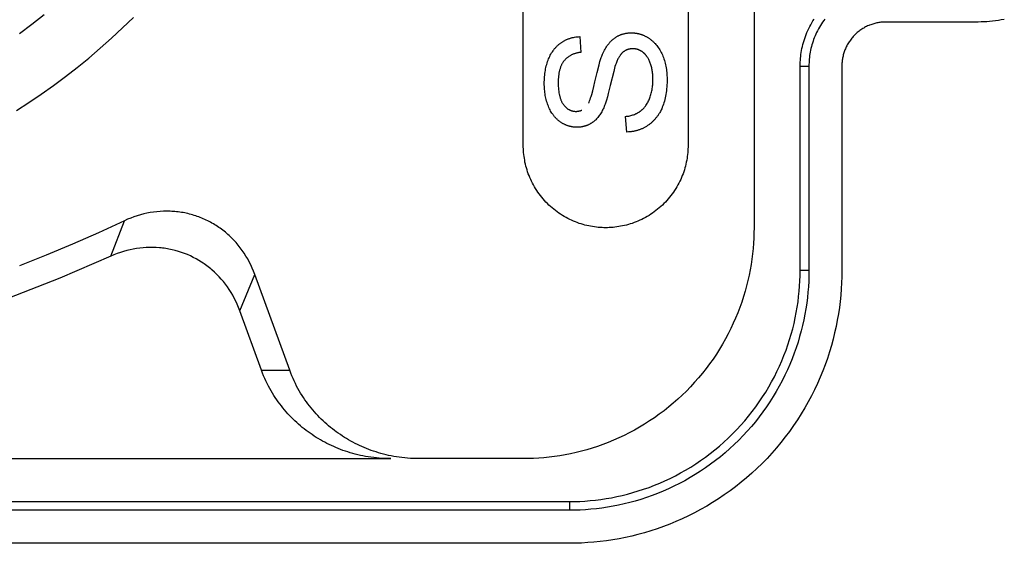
# Model space of a CAD drawing. Header units: millimetres. Extents: x -2637 to -1637, y 678 to 1678.
# Tile 284 of 348: x -2068 to -2053, y 1413 to 1421. Entities that reach past the tile are written whole.
import ezdxf

# ---------------------------------------------------------------- set-up
doc = ezdxf.new("R2010")
doc.units = ezdxf.units.MM
doc.layers.add('Make2D$B.SHOW mini', color=7, linetype='Continuous', true_color=0x000000)

msp = doc.modelspace()

# ---------------------------------------------------------------- linework, layer by layer
at = {"layer": 'Make2D$B.SHOW mini', "color": 18, "lineweight": -3, "true_color": 0x000000}
for points in [[(-2056.917, 1438.506), (-2056.917, 1417.806)], [(-2060.417, 1419.056), (-2060.417, 1430.356)], [(-2057.917, 1430.356), (-2057.917, 1419.056)], [(-2068.104, 1419.584), (-2067.915, 1419.705), (-2067.728, 1419.831), (-2067.544, 1419.961), (-2067.362, 1420.096), (-2067.183, 1420.235), (-2067.006, 1420.378), (-2066.833, 1420.525), (-2066.662, 1420.677), (-2066.495, 1420.833), (-2066.331, 1420.992)], [(-2067.685, 1421.034), (-2067.871, 1420.887), (-2068.06, 1420.745)], [(-2056.217, 1420.256), (-2056.217, 1420.285), (-2056.216, 1420.314), (-2056.214, 1420.343), (-2056.212, 1420.373), (-2056.209, 1420.403), (-2056.205, 1420.432), (-2056.201, 1420.462), (-2056.196, 1420.493), (-2056.19, 1420.523), (-2056.183, 1420.553), (-2056.175, 1420.583), (-2056.167, 1420.614), (-2056.158, 1420.644), (-2056.148, 1420.674), (-2056.137, 1420.704), (-2056.126, 1420.735), (-2056.114, 1420.764), (-2056.101, 1420.794), (-2056.087, 1420.824), (-2056.072, 1420.853), (-2056.057, 1420.882), (-2056.04, 1420.911), (-2056.023, 1420.939), (-2056.005, 1420.967)], [(-2055.842, 1420.968), (-2055.86, 1420.944), (-2055.877, 1420.92), (-2055.894, 1420.895), (-2055.91, 1420.87), (-2055.926, 1420.844), (-2055.94, 1420.818), (-2055.954, 1420.792), (-2055.967, 1420.766), (-2055.98, 1420.739), (-2055.991, 1420.713), (-2056.003, 1420.686), (-2056.013, 1420.659), (-2056.022, 1420.632), (-2056.031, 1420.604), (-2056.039, 1420.577), (-2056.047, 1420.55), (-2056.054, 1420.523), (-2056.06, 1420.496), (-2056.065, 1420.468), (-2056.07, 1420.441), (-2056.074, 1420.414), (-2056.077, 1420.388), (-2056.08, 1420.361), (-2056.082, 1420.334), (-2056.083, 1420.308), (-2056.084, 1420.282), (-2056.084, 1420.256)], [(-2054.917, 1420.923), (-2054.932, 1420.923), (-2054.947, 1420.923), (-2054.962, 1420.922), (-2054.977, 1420.921), (-2054.992, 1420.919), (-2055.008, 1420.917), (-2055.023, 1420.915), (-2055.039, 1420.912), (-2055.054, 1420.909), (-2055.07, 1420.906), (-2055.085, 1420.902), (-2055.101, 1420.898), (-2055.116, 1420.893), (-2055.132, 1420.888), (-2055.147, 1420.882), (-2055.163, 1420.876), (-2055.178, 1420.87), (-2055.194, 1420.863), (-2055.209, 1420.856), (-2055.224, 1420.849), (-2055.239, 1420.841), (-2055.253, 1420.832), (-2055.268, 1420.824), (-2055.282, 1420.815), (-2055.297, 1420.805), (-2055.311, 1420.795), (-2055.324, 1420.785), (-2055.338, 1420.774), (-2055.351, 1420.763), (-2055.364, 1420.752), (-2055.377, 1420.74), (-2055.389, 1420.728), (-2055.401, 1420.715), (-2055.413, 1420.703), (-2055.424, 1420.69), (-2055.435, 1420.677), (-2055.446, 1420.663), (-2055.456, 1420.649), (-2055.466, 1420.635), (-2055.476, 1420.621), (-2055.485, 1420.607), (-2055.494, 1420.592), (-2055.502, 1420.577), (-2055.51, 1420.562), (-2055.518, 1420.547), (-2055.525, 1420.532), (-2055.531, 1420.517), (-2055.538, 1420.502), (-2055.544, 1420.486), (-2055.549, 1420.471), (-2055.554, 1420.455), (-2055.559, 1420.44), (-2055.563, 1420.424), (-2055.567, 1420.408), (-2055.57, 1420.393), (-2055.573, 1420.377), (-2055.576, 1420.362), (-2055.578, 1420.347), (-2055.58, 1420.331), (-2055.582, 1420.316), (-2055.583, 1420.301), (-2055.584, 1420.286), (-2055.584, 1420.271), (-2055.585, 1420.256)], [(-2053.517, 1420.923), (-2054.917, 1420.923)], [(-2053.121, 1420.964), (-2053.166, 1420.956), (-2053.21, 1420.948), (-2053.255, 1420.941), (-2053.299, 1420.936), (-2053.344, 1420.931), (-2053.388, 1420.928), (-2053.431, 1420.925), (-2053.474, 1420.924), (-2053.517, 1420.923)], [(-2059.21, 1419.596), (-2059.219, 1419.58), (-2059.228, 1419.564), (-2059.237, 1419.548), (-2059.246, 1419.533), (-2059.256, 1419.519), (-2059.266, 1419.505), (-2059.276, 1419.491), (-2059.286, 1419.478), (-2059.297, 1419.466), (-2059.308, 1419.454), (-2059.319, 1419.443), (-2059.324, 1419.438), (-2059.33, 1419.432), (-2059.336, 1419.427), (-2059.342, 1419.422), (-2059.348, 1419.417), (-2059.354, 1419.412), (-2059.36, 1419.408), (-2059.366, 1419.403), (-2059.372, 1419.399), (-2059.378, 1419.395), (-2059.384, 1419.391), (-2059.391, 1419.387), (-2059.397, 1419.383), (-2059.403, 1419.379), (-2059.41, 1419.375), (-2059.416, 1419.372), (-2059.423, 1419.369), (-2059.43, 1419.365), (-2059.436, 1419.362), (-2059.443, 1419.36), (-2059.45, 1419.357), (-2059.457, 1419.354), (-2059.464, 1419.352), (-2059.471, 1419.349), (-2059.478, 1419.347), (-2059.485, 1419.345), (-2059.492, 1419.343), (-2059.499, 1419.341), (-2059.506, 1419.339), (-2059.513, 1419.338), (-2059.521, 1419.336), (-2059.528, 1419.335), (-2059.535, 1419.334), (-2059.543, 1419.332), (-2059.55, 1419.332), (-2059.557, 1419.331), (-2059.565, 1419.33), (-2059.572, 1419.329), (-2059.587, 1419.329), (-2059.602, 1419.328), (-2059.61, 1419.329), (-2059.618, 1419.329), (-2059.627, 1419.329), (-2059.635, 1419.33), (-2059.643, 1419.33), (-2059.651, 1419.331), (-2059.66, 1419.332), (-2059.668, 1419.334), (-2059.676, 1419.335), (-2059.685, 1419.336), (-2059.693, 1419.338), (-2059.701, 1419.34), (-2059.709, 1419.342), (-2059.717, 1419.344), (-2059.726, 1419.346), (-2059.734, 1419.349), (-2059.742, 1419.351), (-2059.75, 1419.354), (-2059.758, 1419.357), (-2059.766, 1419.36), (-2059.774, 1419.363), (-2059.782, 1419.367), (-2059.789, 1419.37), (-2059.797, 1419.374), (-2059.805, 1419.378), (-2059.812, 1419.382), (-2059.82, 1419.386), (-2059.828, 1419.391), (-2059.835, 1419.395), (-2059.842, 1419.4), (-2059.85, 1419.405), (-2059.857, 1419.41), (-2059.864, 1419.415), (-2059.871, 1419.42), (-2059.878, 1419.425), (-2059.885, 1419.431), (-2059.891, 1419.437), (-2059.898, 1419.443), (-2059.905, 1419.449), (-2059.911, 1419.455), (-2059.918, 1419.461), (-2059.924, 1419.468), (-2059.93, 1419.475), (-2059.936, 1419.481), (-2059.942, 1419.488), (-2059.948, 1419.495), (-2059.954, 1419.503), (-2059.96, 1419.51), (-2059.965, 1419.518), (-2059.971, 1419.525), (-2059.982, 1419.541), (-2059.992, 1419.557), (-2060.002, 1419.574), (-2060.011, 1419.591), (-2060.02, 1419.609), (-2060.028, 1419.627), (-2060.036, 1419.646), (-2060.044, 1419.666), (-2060.051, 1419.685), (-2060.057, 1419.706), (-2060.063, 1419.726), (-2060.069, 1419.747), (-2060.074, 1419.768), (-2060.078, 1419.79), (-2060.083, 1419.812), (-2060.086, 1419.834), (-2060.089, 1419.856), (-2060.092, 1419.879), (-2060.094, 1419.901), (-2060.096, 1419.924), (-2060.097, 1419.947), (-2060.098, 1419.97), (-2060.098, 1419.993), (-2060.098, 1420.018), (-2060.097, 1420.043), (-2060.096, 1420.069), (-2060.094, 1420.093), (-2060.092, 1420.118), (-2060.089, 1420.143), (-2060.086, 1420.167), (-2060.082, 1420.19), (-2060.078, 1420.214), (-2060.073, 1420.236), (-2060.068, 1420.259), (-2060.062, 1420.281), (-2060.056, 1420.302), (-2060.049, 1420.323), (-2060.041, 1420.343), (-2060.034, 1420.363), (-2060.025, 1420.383), (-2060.016, 1420.402), (-2060.007, 1420.42), (-2059.997, 1420.438), (-2059.987, 1420.455), (-2059.976, 1420.472), (-2059.965, 1420.489), (-2059.959, 1420.497), (-2059.953, 1420.504), (-2059.947, 1420.512), (-2059.941, 1420.52), (-2059.935, 1420.527), (-2059.928, 1420.534), (-2059.922, 1420.541), (-2059.915, 1420.548), (-2059.908, 1420.555), (-2059.902, 1420.562), (-2059.895, 1420.568), (-2059.888, 1420.575), (-2059.881, 1420.581), (-2059.874, 1420.587), (-2059.866, 1420.593), (-2059.859, 1420.599), (-2059.851, 1420.604), (-2059.844, 1420.61), (-2059.836, 1420.615), (-2059.829, 1420.62), (-2059.821, 1420.625), (-2059.813, 1420.63), (-2059.805, 1420.635), (-2059.797, 1420.639), (-2059.788, 1420.644), (-2059.78, 1420.648), (-2059.772, 1420.652), (-2059.763, 1420.656), (-2059.755, 1420.66), (-2059.746, 1420.663), (-2059.738, 1420.667), (-2059.729, 1420.67), (-2059.72, 1420.673), (-2059.711, 1420.676), (-2059.702, 1420.679), (-2059.693, 1420.682), (-2059.684, 1420.684), (-2059.675, 1420.687), (-2059.666, 1420.689), (-2059.656, 1420.691), (-2059.638, 1420.694), (-2059.619, 1420.697), (-2059.599, 1420.7), (-2059.58, 1420.701), (-2059.56, 1420.703)], [(-2059.56, 1420.703), (-2059.543, 1420.463)], [(-2059.215, 1420.437), (-2059.206, 1420.458), (-2059.196, 1420.477), (-2059.187, 1420.496), (-2059.176, 1420.514), (-2059.166, 1420.532), (-2059.155, 1420.549), (-2059.144, 1420.565), (-2059.133, 1420.58), (-2059.121, 1420.595), (-2059.115, 1420.603), (-2059.109, 1420.61), (-2059.103, 1420.616), (-2059.097, 1420.623), (-2059.091, 1420.63), (-2059.085, 1420.636), (-2059.078, 1420.642), (-2059.072, 1420.648), (-2059.065, 1420.654), (-2059.059, 1420.66), (-2059.052, 1420.665), (-2059.045, 1420.671), (-2059.039, 1420.676), (-2059.032, 1420.681), (-2059.025, 1420.686), (-2059.018, 1420.69), (-2059.011, 1420.695), (-2059.004, 1420.699), (-2058.996, 1420.704), (-2058.989, 1420.708), (-2058.982, 1420.712), (-2058.974, 1420.715), (-2058.967, 1420.719), (-2058.959, 1420.722), (-2058.952, 1420.726), (-2058.944, 1420.729), (-2058.936, 1420.732), (-2058.928, 1420.734), (-2058.92, 1420.737), (-2058.912, 1420.74), (-2058.904, 1420.742), (-2058.896, 1420.744), (-2058.888, 1420.746), (-2058.879, 1420.748), (-2058.871, 1420.75), (-2058.862, 1420.752), (-2058.854, 1420.753), (-2058.845, 1420.754), (-2058.837, 1420.756), (-2058.828, 1420.757), (-2058.819, 1420.757), (-2058.811, 1420.758), (-2058.802, 1420.759), (-2058.793, 1420.759), (-2058.784, 1420.759), (-2058.776, 1420.759), (-2058.767, 1420.759), (-2058.758, 1420.759), (-2058.749, 1420.758), (-2058.741, 1420.758), (-2058.732, 1420.757), (-2058.723, 1420.756), (-2058.714, 1420.755), (-2058.706, 1420.753), (-2058.697, 1420.752), (-2058.688, 1420.75), (-2058.679, 1420.749), (-2058.671, 1420.747), (-2058.662, 1420.745), (-2058.653, 1420.742), (-2058.645, 1420.74), (-2058.636, 1420.737), (-2058.627, 1420.734), (-2058.619, 1420.732), (-2058.61, 1420.728), (-2058.602, 1420.725), (-2058.594, 1420.722), (-2058.585, 1420.718), (-2058.577, 1420.714), (-2058.569, 1420.711), (-2058.56, 1420.706), (-2058.552, 1420.702), (-2058.544, 1420.698), (-2058.536, 1420.693), (-2058.528, 1420.688), (-2058.52, 1420.684), (-2058.513, 1420.678), (-2058.505, 1420.673), (-2058.497, 1420.668), (-2058.49, 1420.662), (-2058.482, 1420.656), (-2058.475, 1420.65), (-2058.467, 1420.644), (-2058.46, 1420.638), (-2058.453, 1420.632), (-2058.446, 1420.625), (-2058.439, 1420.618), (-2058.432, 1420.611), (-2058.425, 1420.604), (-2058.419, 1420.597), (-2058.405, 1420.582), (-2058.393, 1420.567), (-2058.381, 1420.551), (-2058.369, 1420.535), (-2058.357, 1420.518), (-2058.346, 1420.5), (-2058.336, 1420.482), (-2058.326, 1420.463), (-2058.316, 1420.444), (-2058.307, 1420.425), (-2058.299, 1420.405), (-2058.291, 1420.384), (-2058.283, 1420.364), (-2058.276, 1420.342), (-2058.27, 1420.321), (-2058.264, 1420.299), (-2058.259, 1420.276), (-2058.254, 1420.253), (-2058.25, 1420.23), (-2058.247, 1420.206), (-2058.244, 1420.182), (-2058.241, 1420.158), (-2058.239, 1420.134), (-2058.238, 1420.11), (-2058.237, 1420.086), (-2058.236, 1420.061), (-2058.236, 1420.03), (-2058.237, 1420), (-2058.238, 1419.97), (-2058.24, 1419.94), (-2058.243, 1419.91), (-2058.246, 1419.881), (-2058.25, 1419.853), (-2058.254, 1419.826), (-2058.259, 1419.799), (-2058.264, 1419.773), (-2058.27, 1419.748), (-2058.277, 1419.723), (-2058.284, 1419.699), (-2058.291, 1419.676), (-2058.299, 1419.654), (-2058.308, 1419.632), (-2058.317, 1419.61), (-2058.327, 1419.59), (-2058.337, 1419.569), (-2058.348, 1419.55), (-2058.353, 1419.54), (-2058.359, 1419.531), (-2058.365, 1419.522), (-2058.371, 1419.512), (-2058.377, 1419.503), (-2058.384, 1419.494), (-2058.39, 1419.486), (-2058.397, 1419.477), (-2058.404, 1419.469), (-2058.411, 1419.46), (-2058.418, 1419.452), (-2058.425, 1419.444), (-2058.432, 1419.437), (-2058.44, 1419.429), (-2058.447, 1419.421), (-2058.455, 1419.414), (-2058.463, 1419.407), (-2058.471, 1419.399), (-2058.479, 1419.392), (-2058.487, 1419.386), (-2058.496, 1419.379), (-2058.504, 1419.372), (-2058.513, 1419.366), (-2058.522, 1419.36)], [(-2058.865, 1419.492), (-2058.849, 1419.494), (-2058.832, 1419.497), (-2058.816, 1419.499), (-2058.801, 1419.503), (-2058.786, 1419.506), (-2058.771, 1419.51), (-2058.757, 1419.515), (-2058.743, 1419.519), (-2058.729, 1419.524), (-2058.716, 1419.53), (-2058.703, 1419.535), (-2058.696, 1419.538), (-2058.69, 1419.541), (-2058.684, 1419.545), (-2058.678, 1419.548), (-2058.672, 1419.551), (-2058.666, 1419.555), (-2058.66, 1419.559), (-2058.655, 1419.562), (-2058.649, 1419.566), (-2058.643, 1419.57), (-2058.638, 1419.574), (-2058.633, 1419.578), (-2058.627, 1419.582), (-2058.622, 1419.587), (-2058.617, 1419.591), (-2058.612, 1419.596), (-2058.607, 1419.6), (-2058.602, 1419.605), (-2058.597, 1419.61), (-2058.593, 1419.615), (-2058.588, 1419.62), (-2058.583, 1419.625), (-2058.579, 1419.631), (-2058.574, 1419.636), (-2058.57, 1419.642), (-2058.565, 1419.648), (-2058.557, 1419.66), (-2058.548, 1419.673), (-2058.54, 1419.686), (-2058.532, 1419.7), (-2058.524, 1419.714), (-2058.517, 1419.729), (-2058.51, 1419.744), (-2058.503, 1419.76), (-2058.497, 1419.776), (-2058.491, 1419.792), (-2058.486, 1419.809), (-2058.481, 1419.826), (-2058.476, 1419.844), (-2058.472, 1419.862), (-2058.468, 1419.88), (-2058.464, 1419.898), (-2058.461, 1419.917), (-2058.458, 1419.935), (-2058.456, 1419.954), (-2058.454, 1419.973), (-2058.452, 1419.992), (-2058.451, 1420.011), (-2058.45, 1420.03), (-2058.45, 1420.05), (-2058.45, 1420.067), (-2058.451, 1420.083), (-2058.451, 1420.1), (-2058.453, 1420.117), (-2058.454, 1420.134), (-2058.456, 1420.15), (-2058.458, 1420.167), (-2058.46, 1420.183), (-2058.463, 1420.199), (-2058.466, 1420.214), (-2058.469, 1420.23), (-2058.473, 1420.245), (-2058.477, 1420.26), (-2058.481, 1420.274), (-2058.486, 1420.288), (-2058.491, 1420.302), (-2058.496, 1420.316), (-2058.501, 1420.328), (-2058.507, 1420.341), (-2058.513, 1420.353), (-2058.519, 1420.365), (-2058.525, 1420.376), (-2058.532, 1420.387), (-2058.539, 1420.397), (-2058.542, 1420.402), (-2058.546, 1420.407), (-2058.55, 1420.412), (-2058.553, 1420.417), (-2058.557, 1420.421), (-2058.561, 1420.426), (-2058.565, 1420.43), (-2058.569, 1420.434), (-2058.573, 1420.439), (-2058.577, 1420.443), (-2058.581, 1420.447), (-2058.585, 1420.451), (-2058.589, 1420.454), (-2058.593, 1420.458), (-2058.598, 1420.462), (-2058.602, 1420.465), (-2058.606, 1420.468), (-2058.611, 1420.471), (-2058.615, 1420.475), (-2058.62, 1420.478), (-2058.624, 1420.48), (-2058.629, 1420.483), (-2058.633, 1420.486), (-2058.638, 1420.488), (-2058.643, 1420.491), (-2058.647, 1420.493), (-2058.652, 1420.496), (-2058.657, 1420.498), (-2058.662, 1420.5), (-2058.666, 1420.502), (-2058.671, 1420.503), (-2058.676, 1420.505), (-2058.681, 1420.507), (-2058.686, 1420.508), (-2058.691, 1420.51), (-2058.696, 1420.511), (-2058.701, 1420.512), (-2058.706, 1420.513), (-2058.711, 1420.514), (-2058.716, 1420.515), (-2058.721, 1420.516), (-2058.726, 1420.517), (-2058.731, 1420.517), (-2058.736, 1420.518), (-2058.741, 1420.518), (-2058.746, 1420.518), (-2058.751, 1420.519), (-2058.756, 1420.519), (-2058.761, 1420.519), (-2058.766, 1420.518), (-2058.771, 1420.518), (-2058.776, 1420.518), (-2058.781, 1420.517), (-2058.786, 1420.517), (-2058.791, 1420.516), (-2058.796, 1420.515), (-2058.801, 1420.514), (-2058.806, 1420.513), (-2058.811, 1420.512), (-2058.816, 1420.511), (-2058.821, 1420.51), (-2058.826, 1420.509), (-2058.831, 1420.507), (-2058.835, 1420.506), (-2058.84, 1420.504), (-2058.844, 1420.502), (-2058.849, 1420.5), (-2058.854, 1420.498), (-2058.858, 1420.496), (-2058.862, 1420.494), (-2058.867, 1420.492), (-2058.871, 1420.49), (-2058.875, 1420.487), (-2058.879, 1420.485), (-2058.884, 1420.482), (-2058.888, 1420.479), (-2058.892, 1420.476), (-2058.896, 1420.473), (-2058.9, 1420.47), (-2058.904, 1420.467), (-2058.908, 1420.464), (-2058.911, 1420.46), (-2058.915, 1420.456), (-2058.919, 1420.453), (-2058.923, 1420.449), (-2058.927, 1420.445), (-2058.93, 1420.441), (-2058.934, 1420.436), (-2058.938, 1420.432), (-2058.941, 1420.428), (-2058.945, 1420.423), (-2058.948, 1420.418), (-2058.955, 1420.408), (-2058.962, 1420.398), (-2058.969, 1420.387), (-2058.975, 1420.376), (-2058.981, 1420.364), (-2058.987, 1420.352), (-2058.993, 1420.339), (-2058.999, 1420.325), (-2059.005, 1420.311), (-2059.01, 1420.297)], [(-2059.543, 1420.463), (-2059.553, 1420.462), (-2059.564, 1420.46), (-2059.574, 1420.459), (-2059.584, 1420.457), (-2059.594, 1420.455), (-2059.604, 1420.453), (-2059.613, 1420.45), (-2059.623, 1420.448), (-2059.632, 1420.445), (-2059.641, 1420.442), (-2059.65, 1420.439), (-2059.659, 1420.436), (-2059.668, 1420.432), (-2059.676, 1420.429), (-2059.685, 1420.425), (-2059.693, 1420.421), (-2059.701, 1420.417), (-2059.708, 1420.412), (-2059.716, 1420.408), (-2059.724, 1420.403), (-2059.731, 1420.398), (-2059.738, 1420.393), (-2059.745, 1420.388), (-2059.752, 1420.383), (-2059.759, 1420.377), (-2059.765, 1420.371), (-2059.771, 1420.365), (-2059.778, 1420.359), (-2059.784, 1420.352), (-2059.789, 1420.346), (-2059.795, 1420.339), (-2059.801, 1420.332), (-2059.806, 1420.325), (-2059.811, 1420.318), (-2059.816, 1420.31), (-2059.821, 1420.302), (-2059.826, 1420.294), (-2059.83, 1420.286), (-2059.835, 1420.278), (-2059.839, 1420.269), (-2059.843, 1420.261), (-2059.847, 1420.252), (-2059.85, 1420.242), (-2059.854, 1420.233), (-2059.857, 1420.224), (-2059.86, 1420.214), (-2059.863, 1420.204), (-2059.866, 1420.194), (-2059.869, 1420.183), (-2059.871, 1420.173), (-2059.874, 1420.162), (-2059.876, 1420.151), (-2059.878, 1420.14), (-2059.88, 1420.129), (-2059.883, 1420.105), (-2059.885, 1420.081), (-2059.887, 1420.056), (-2059.888, 1420.03), (-2059.888, 1420.003)], [(-2059.33, 1420.019), (-2059.298, 1420.16), (-2059.268, 1420.276), (-2059.254, 1420.325), (-2059.241, 1420.369), (-2059.234, 1420.388), (-2059.228, 1420.406), (-2059.221, 1420.422), (-2059.215, 1420.437)], [(-2059.01, 1420.297), (-2059.014, 1420.287), (-2059.017, 1420.275), (-2059.026, 1420.247), (-2059.046, 1420.175), (-2059.098, 1419.961)], [(-2056.217, 1420.256), (-2056.084, 1420.256)], [(-2056.217, 1417.156), (-2056.217, 1420.256)], [(-2056.084, 1420.256), (-2056.084, 1417.156)], [(-2055.585, 1420.256), (-2055.585, 1417.156)], [(-2059.888, 1420.003), (-2059.888, 1419.975), (-2059.887, 1419.949), (-2059.885, 1419.923), (-2059.883, 1419.898), (-2059.88, 1419.874), (-2059.876, 1419.851), (-2059.872, 1419.829), (-2059.87, 1419.818), (-2059.867, 1419.808), (-2059.864, 1419.798), (-2059.862, 1419.788), (-2059.859, 1419.778), (-2059.856, 1419.768), (-2059.853, 1419.759), (-2059.849, 1419.75), (-2059.846, 1419.741), (-2059.842, 1419.733), (-2059.838, 1419.725), (-2059.835, 1419.716), (-2059.831, 1419.709), (-2059.827, 1419.701), (-2059.822, 1419.694), (-2059.818, 1419.686), (-2059.814, 1419.68), (-2059.809, 1419.673), (-2059.804, 1419.666), (-2059.799, 1419.66), (-2059.794, 1419.654), (-2059.789, 1419.648), (-2059.784, 1419.643), (-2059.779, 1419.637), (-2059.774, 1419.632), (-2059.768, 1419.627), (-2059.763, 1419.622), (-2059.757, 1419.618), (-2059.751, 1419.613), (-2059.746, 1419.609), (-2059.74, 1419.605), (-2059.734, 1419.602), (-2059.728, 1419.598), (-2059.722, 1419.595), (-2059.715, 1419.592), (-2059.709, 1419.589), (-2059.703, 1419.586), (-2059.697, 1419.584), (-2059.69, 1419.581), (-2059.684, 1419.579), (-2059.677, 1419.577), (-2059.671, 1419.576), (-2059.664, 1419.574), (-2059.658, 1419.573), (-2059.651, 1419.572), (-2059.644, 1419.571), (-2059.638, 1419.57), (-2059.631, 1419.569), (-2059.625, 1419.569), (-2059.618, 1419.569), (-2059.612, 1419.569), (-2059.606, 1419.569), (-2059.601, 1419.57), (-2059.595, 1419.57), (-2059.589, 1419.571), (-2059.584, 1419.571), (-2059.578, 1419.572), (-2059.572, 1419.573), (-2059.567, 1419.575), (-2059.561, 1419.576), (-2059.556, 1419.578), (-2059.55, 1419.579), (-2059.545, 1419.581), (-2059.54, 1419.583), (-2059.535, 1419.585), (-2059.529, 1419.587)], [(-2059.427, 1419.693), (-2059.423, 1419.701), (-2059.419, 1419.71), (-2059.411, 1419.729), (-2059.403, 1419.75), (-2059.395, 1419.773), (-2059.387, 1419.797), (-2059.379, 1419.824), (-2059.363, 1419.882), (-2059.346, 1419.947), (-2059.33, 1420.019)], [(-2059.098, 1419.961), (-2059.127, 1419.84), (-2059.142, 1419.787), (-2059.156, 1419.739), (-2059.17, 1419.696), (-2059.177, 1419.677), (-2059.183, 1419.658), (-2059.19, 1419.641), (-2059.197, 1419.625), (-2059.204, 1419.61), (-2059.21, 1419.596)], [(-2058.846, 1419.256), (-2058.865, 1419.492)], [(-2058.522, 1419.36), (-2058.531, 1419.354), (-2058.54, 1419.348), (-2058.549, 1419.342), (-2058.558, 1419.337), (-2058.568, 1419.331), (-2058.577, 1419.326), (-2058.586, 1419.321), (-2058.596, 1419.316), (-2058.605, 1419.312), (-2058.615, 1419.307), (-2058.625, 1419.303), (-2058.634, 1419.299), (-2058.644, 1419.295), (-2058.654, 1419.291), (-2058.664, 1419.288), (-2058.674, 1419.285), (-2058.684, 1419.281), (-2058.695, 1419.278), (-2058.705, 1419.276), (-2058.715, 1419.273), (-2058.726, 1419.271), (-2058.736, 1419.268), (-2058.747, 1419.266), (-2058.758, 1419.264), (-2058.768, 1419.263), (-2058.779, 1419.261), (-2058.801, 1419.259), (-2058.823, 1419.257), (-2058.846, 1419.256)], [(-2059.167, 1417.806), (-2059.195, 1417.806), (-2059.223, 1417.807), (-2059.251, 1417.809), (-2059.28, 1417.811), (-2059.308, 1417.814), (-2059.337, 1417.818), (-2059.366, 1417.822), (-2059.395, 1417.827), (-2059.424, 1417.833), (-2059.453, 1417.839), (-2059.482, 1417.846), (-2059.511, 1417.854), (-2059.54, 1417.863), (-2059.569, 1417.872), (-2059.598, 1417.883), (-2059.627, 1417.894), (-2059.656, 1417.906), (-2059.685, 1417.918), (-2059.713, 1417.932), (-2059.741, 1417.946), (-2059.769, 1417.961), (-2059.797, 1417.976), (-2059.824, 1417.993), (-2059.851, 1418.01), (-2059.878, 1418.028), (-2059.904, 1418.046), (-2059.93, 1418.066), (-2059.955, 1418.086), (-2059.98, 1418.106), (-2060.004, 1418.128), (-2060.028, 1418.15), (-2060.051, 1418.172), (-2060.074, 1418.195), (-2060.096, 1418.219), (-2060.117, 1418.243), (-2060.138, 1418.268), (-2060.158, 1418.293), (-2060.177, 1418.319), (-2060.196, 1418.345), (-2060.214, 1418.372), (-2060.231, 1418.399), (-2060.247, 1418.426), (-2060.263, 1418.454), (-2060.278, 1418.482), (-2060.292, 1418.51), (-2060.305, 1418.539), (-2060.318, 1418.567), (-2060.33, 1418.596), (-2060.341, 1418.625), (-2060.351, 1418.654), (-2060.36, 1418.683), (-2060.369, 1418.712), (-2060.377, 1418.741), (-2060.384, 1418.77), (-2060.391, 1418.8), (-2060.396, 1418.829), (-2060.401, 1418.858), (-2060.406, 1418.886), (-2060.409, 1418.915), (-2060.412, 1418.944), (-2060.414, 1418.972), (-2060.416, 1419), (-2060.417, 1419.028), (-2060.417, 1419.056)], [(-2057.917, 1419.056), (-2057.918, 1419.028), (-2057.919, 1419), (-2057.92, 1418.972), (-2057.922, 1418.944), (-2057.925, 1418.915), (-2057.929, 1418.886), (-2057.933, 1418.858), (-2057.938, 1418.829), (-2057.944, 1418.8), (-2057.95, 1418.77), (-2057.958, 1418.741), (-2057.966, 1418.712), (-2057.974, 1418.683), (-2057.984, 1418.654), (-2057.994, 1418.625), (-2058.005, 1418.596), (-2058.017, 1418.567), (-2058.029, 1418.539), (-2058.043, 1418.51), (-2058.057, 1418.482), (-2058.072, 1418.454), (-2058.087, 1418.426), (-2058.104, 1418.399), (-2058.121, 1418.372), (-2058.139, 1418.345), (-2058.158, 1418.319), (-2058.177, 1418.293), (-2058.197, 1418.268), (-2058.217, 1418.243), (-2058.239, 1418.219), (-2058.261, 1418.195), (-2058.283, 1418.172), (-2058.307, 1418.15), (-2058.33, 1418.128), (-2058.355, 1418.106), (-2058.379, 1418.086), (-2058.405, 1418.066), (-2058.43, 1418.046), (-2058.457, 1418.028), (-2058.483, 1418.01), (-2058.51, 1417.993), (-2058.538, 1417.976), (-2058.565, 1417.961), (-2058.593, 1417.946), (-2058.621, 1417.932), (-2058.65, 1417.918), (-2058.678, 1417.906), (-2058.707, 1417.894), (-2058.736, 1417.883), (-2058.765, 1417.872), (-2058.794, 1417.863), (-2058.823, 1417.854), (-2058.852, 1417.846), (-2058.882, 1417.839), (-2058.911, 1417.833), (-2058.94, 1417.827), (-2058.969, 1417.822), (-2058.998, 1417.818), (-2059.026, 1417.814), (-2059.055, 1417.811), (-2059.083, 1417.809), (-2059.112, 1417.807), (-2059.14, 1417.806), (-2059.167, 1417.806)], [(-2064.488, 1417.097), (-2064.507, 1417.146), (-2064.527, 1417.195), (-2064.549, 1417.242), (-2064.573, 1417.289), (-2064.597, 1417.334), (-2064.624, 1417.377), (-2064.651, 1417.42), (-2064.68, 1417.462), (-2064.71, 1417.502), (-2064.741, 1417.542), (-2064.774, 1417.58), (-2064.808, 1417.617), (-2064.843, 1417.653), (-2064.879, 1417.687), (-2064.898, 1417.704), (-2064.916, 1417.72), (-2064.936, 1417.736), (-2064.955, 1417.752), (-2064.974, 1417.767), (-2064.994, 1417.782), (-2065.014, 1417.797), (-2065.034, 1417.811), (-2065.055, 1417.824), (-2065.076, 1417.838), (-2065.097, 1417.851), (-2065.118, 1417.864), (-2065.139, 1417.876), (-2065.161, 1417.888), (-2065.182, 1417.899), (-2065.204, 1417.911), (-2065.227, 1417.921), (-2065.249, 1417.932), (-2065.271, 1417.942), (-2065.294, 1417.951), (-2065.317, 1417.96), (-2065.34, 1417.969), (-2065.363, 1417.977), (-2065.386, 1417.985), (-2065.41, 1417.993), (-2065.433, 1418), (-2065.457, 1418.007), (-2065.481, 1418.013), (-2065.505, 1418.019), (-2065.529, 1418.024), (-2065.553, 1418.029), (-2065.577, 1418.034), (-2065.602, 1418.038), (-2065.626, 1418.042), (-2065.651, 1418.045), (-2065.675, 1418.048), (-2065.7, 1418.051), (-2065.725, 1418.053), (-2065.75, 1418.054), (-2065.775, 1418.055), (-2065.825, 1418.056), (-2065.875, 1418.056), (-2065.925, 1418.053), (-2065.975, 1418.049), (-2066.025, 1418.043), (-2066.075, 1418.036), (-2066.125, 1418.026), (-2066.174, 1418.015), (-2066.223, 1418.003), (-2066.273, 1417.988), (-2066.322, 1417.972), (-2066.37, 1417.953), (-2066.419, 1417.933), (-2066.468, 1417.911)], [(-2066.468, 1417.911), (-2066.86, 1417.73), (-2067.256, 1417.556), (-2067.656, 1417.388), (-2068.06, 1417.227)], [(-2066.674, 1417.373), (-2066.468, 1417.911)], [(-2056.917, 1417.806), (-2056.918, 1417.728), (-2056.921, 1417.65), (-2056.925, 1417.571), (-2056.931, 1417.492), (-2056.94, 1417.412), (-2056.95, 1417.331), (-2056.962, 1417.25), (-2056.976, 1417.169), (-2056.992, 1417.088), (-2057.01, 1417.006), (-2057.03, 1416.925), (-2057.052, 1416.843), (-2057.077, 1416.761), (-2057.103, 1416.68), (-2057.132, 1416.599), (-2057.163, 1416.518), (-2057.196, 1416.437), (-2057.231, 1416.357), (-2057.269, 1416.277), (-2057.308, 1416.198), (-2057.35, 1416.12), (-2057.394, 1416.043), (-2057.44, 1415.966), (-2057.488, 1415.891), (-2057.538, 1415.816), (-2057.59, 1415.743), (-2057.644, 1415.671), (-2057.7, 1415.6), (-2057.758, 1415.531), (-2057.818, 1415.463), (-2057.879, 1415.396), (-2057.942, 1415.331), (-2058.007, 1415.268), (-2058.074, 1415.206), (-2058.142, 1415.147), (-2058.211, 1415.089), (-2058.282, 1415.033), (-2058.354, 1414.979), (-2058.428, 1414.927), (-2058.502, 1414.877), (-2058.578, 1414.829), (-2058.654, 1414.783), (-2058.732, 1414.739), (-2058.81, 1414.697), (-2058.889, 1414.657), (-2058.968, 1414.62), (-2059.048, 1414.585), (-2059.129, 1414.552), (-2059.21, 1414.521), (-2059.291, 1414.492), (-2059.373, 1414.466), (-2059.454, 1414.441), (-2059.536, 1414.419), (-2059.617, 1414.399), (-2059.699, 1414.381), (-2059.78, 1414.364), (-2059.862, 1414.35), (-2059.942, 1414.338), (-2060.023, 1414.328), (-2060.103, 1414.32), (-2060.182, 1414.314), (-2060.261, 1414.309), (-2060.34, 1414.307), (-2060.417, 1414.306)], [(-2064.716, 1416.548), (-2064.735, 1416.598), (-2064.755, 1416.646), (-2064.777, 1416.693), (-2064.8, 1416.738), (-2064.824, 1416.783), (-2064.85, 1416.826), (-2064.877, 1416.868), (-2064.905, 1416.91), (-2064.935, 1416.95), (-2064.966, 1416.989), (-2064.998, 1417.027), (-2065.032, 1417.064), (-2065.066, 1417.099), (-2065.102, 1417.133), (-2065.139, 1417.166), (-2065.157, 1417.182), (-2065.176, 1417.198), (-2065.196, 1417.213), (-2065.215, 1417.228), (-2065.235, 1417.243), (-2065.255, 1417.257), (-2065.275, 1417.271), (-2065.296, 1417.284), (-2065.337, 1417.31), (-2065.379, 1417.334), (-2065.423, 1417.357), (-2065.466, 1417.378), (-2065.511, 1417.398), (-2065.556, 1417.416), (-2065.602, 1417.432), (-2065.648, 1417.447), (-2065.695, 1417.461), (-2065.743, 1417.472), (-2065.767, 1417.478), (-2065.791, 1417.482), (-2065.815, 1417.487), (-2065.839, 1417.491), (-2065.863, 1417.494), (-2065.888, 1417.498), (-2065.912, 1417.5), (-2065.937, 1417.503), (-2065.986, 1417.506), (-2066.035, 1417.508), (-2066.085, 1417.507), (-2066.135, 1417.506), (-2066.184, 1417.502), (-2066.234, 1417.497), (-2066.283, 1417.49), (-2066.333, 1417.482), (-2066.382, 1417.472), (-2066.431, 1417.46), (-2066.48, 1417.446), (-2066.529, 1417.431), (-2066.577, 1417.413), (-2066.626, 1417.394), (-2066.674, 1417.373)], [(-2066.674, 1417.373), (-2067.448, 1417.039), (-2068.235, 1416.731), (-2069.035, 1416.448), (-2069.847, 1416.192), (-2070.669, 1415.962), (-2071.499, 1415.761), (-2072.337, 1415.588), (-2073.181, 1415.444), (-2074.03, 1415.329), (-2074.881, 1415.243), (-2075.734, 1415.186), (-2076.586, 1415.159), (-2077.438, 1415.16), (-2078.286, 1415.191), (-2079.129, 1415.25), (-2079.967, 1415.337)], [(-2064.716, 1416.548), (-2064.488, 1417.097)], [(-2063.96, 1415.645), (-2064.488, 1417.097)], [(-2059.717, 1413.656), (-2059.64, 1413.657), (-2059.561, 1413.659), (-2059.482, 1413.664), (-2059.403, 1413.67), (-2059.323, 1413.678), (-2059.242, 1413.688), (-2059.162, 1413.7), (-2059.08, 1413.714), (-2058.999, 1413.731), (-2058.917, 1413.749), (-2058.836, 1413.769), (-2058.754, 1413.791), (-2058.673, 1413.816), (-2058.591, 1413.842), (-2058.51, 1413.871), (-2058.429, 1413.902), (-2058.348, 1413.935), (-2058.268, 1413.97), (-2058.189, 1414.007), (-2058.11, 1414.047), (-2058.032, 1414.089), (-2057.954, 1414.133), (-2057.878, 1414.179), (-2057.802, 1414.227), (-2057.728, 1414.277), (-2057.654, 1414.329), (-2057.582, 1414.383), (-2057.511, 1414.439), (-2057.442, 1414.497), (-2057.374, 1414.556), (-2057.307, 1414.618), (-2057.242, 1414.681), (-2057.179, 1414.746), (-2057.118, 1414.813), (-2057.058, 1414.881), (-2057, 1414.95), (-2056.944, 1415.021), (-2056.89, 1415.093), (-2056.838, 1415.166), (-2056.788, 1415.241), (-2056.74, 1415.316), (-2056.694, 1415.393), (-2056.65, 1415.47), (-2056.608, 1415.548), (-2056.569, 1415.627), (-2056.531, 1415.707), (-2056.496, 1415.787), (-2056.463, 1415.868), (-2056.432, 1415.949), (-2056.403, 1416.03), (-2056.377, 1416.111), (-2056.352, 1416.193), (-2056.33, 1416.275), (-2056.31, 1416.356), (-2056.292, 1416.438), (-2056.276, 1416.519), (-2056.262, 1416.6), (-2056.25, 1416.681), (-2056.24, 1416.762), (-2056.231, 1416.842), (-2056.225, 1416.921), (-2056.221, 1417), (-2056.218, 1417.078), (-2056.217, 1417.156)], [(-2056.084, 1417.156), (-2056.085, 1417.075), (-2056.088, 1416.994), (-2056.093, 1416.912), (-2056.099, 1416.83), (-2056.108, 1416.747), (-2056.118, 1416.663), (-2056.131, 1416.579), (-2056.145, 1416.495), (-2056.162, 1416.411), (-2056.181, 1416.326), (-2056.202, 1416.241), (-2056.225, 1416.156), (-2056.25, 1416.072), (-2056.278, 1415.987), (-2056.307, 1415.903), (-2056.34, 1415.819), (-2056.374, 1415.735), (-2056.41, 1415.652), (-2056.449, 1415.569), (-2056.49, 1415.487), (-2056.534, 1415.406), (-2056.579, 1415.326), (-2056.627, 1415.247), (-2056.677, 1415.168), (-2056.729, 1415.091), (-2056.783, 1415.015), (-2056.839, 1414.94), (-2056.897, 1414.866), (-2056.957, 1414.794), (-2057.019, 1414.724), (-2057.083, 1414.655), (-2057.148, 1414.587), (-2057.216, 1414.522), (-2057.285, 1414.458), (-2057.355, 1414.396), (-2057.428, 1414.336), (-2057.501, 1414.278), (-2057.576, 1414.221), (-2057.652, 1414.167), (-2057.729, 1414.115), (-2057.808, 1414.066), (-2057.887, 1414.018), (-2057.968, 1413.972), (-2058.049, 1413.929), (-2058.131, 1413.888), (-2058.213, 1413.849), (-2058.296, 1413.813), (-2058.38, 1413.778), (-2058.464, 1413.746), (-2058.548, 1413.716), (-2058.633, 1413.689), (-2058.718, 1413.663), (-2058.802, 1413.64), (-2058.887, 1413.619), (-2058.972, 1413.601), (-2059.056, 1413.584), (-2059.14, 1413.569), (-2059.224, 1413.557), (-2059.308, 1413.546), (-2059.391, 1413.538), (-2059.473, 1413.531), (-2059.555, 1413.527), (-2059.637, 1413.524), (-2059.717, 1413.523)], [(-2055.585, 1417.156), (-2055.586, 1417.064), (-2055.589, 1416.972), (-2055.594, 1416.879), (-2055.601, 1416.785), (-2055.611, 1416.69), (-2055.623, 1416.595), (-2055.637, 1416.5), (-2055.654, 1416.404), (-2055.672, 1416.308), (-2055.694, 1416.212), (-2055.718, 1416.115), (-2055.744, 1416.019), (-2055.773, 1415.923), (-2055.804, 1415.826), (-2055.838, 1415.73), (-2055.875, 1415.635), (-2055.914, 1415.54), (-2055.955, 1415.445), (-2056, 1415.351), (-2056.046, 1415.258), (-2056.095, 1415.166), (-2056.147, 1415.074), (-2056.201, 1414.984), (-2056.258, 1414.895), (-2056.317, 1414.807), (-2056.379, 1414.72), (-2056.443, 1414.635), (-2056.509, 1414.551), (-2056.577, 1414.469), (-2056.648, 1414.389), (-2056.72, 1414.31), (-2056.795, 1414.234), (-2056.872, 1414.159), (-2056.95, 1414.086), (-2057.03, 1414.016), (-2057.112, 1413.948), (-2057.196, 1413.881), (-2057.281, 1413.818), (-2057.368, 1413.756), (-2057.456, 1413.697), (-2057.545, 1413.64), (-2057.635, 1413.586), (-2057.727, 1413.534), (-2057.819, 1413.485), (-2057.912, 1413.438), (-2058.006, 1413.394), (-2058.101, 1413.352), (-2058.196, 1413.313), (-2058.292, 1413.277), (-2058.388, 1413.243), (-2058.484, 1413.212), (-2058.58, 1413.183), (-2058.677, 1413.156), (-2058.773, 1413.133), (-2058.869, 1413.111), (-2058.965, 1413.092), (-2059.061, 1413.076), (-2059.156, 1413.062), (-2059.251, 1413.05), (-2059.346, 1413.04), (-2059.44, 1413.033), (-2059.533, 1413.027), (-2059.626, 1413.024), (-2059.717, 1413.023)], [(-2056.084, 1417.156), (-2056.217, 1417.156)], [(-2064.387, 1415.645), (-2064.716, 1416.548)], [(-2064.387, 1415.645), (-2063.96, 1415.645)], [(-2062.424, 1414.306), (-2062.469, 1414.306), (-2062.514, 1414.308), (-2062.558, 1414.31), (-2062.601, 1414.313), (-2062.643, 1414.317), (-2062.686, 1414.321), (-2062.727, 1414.327), (-2062.768, 1414.333), (-2062.809, 1414.34), (-2062.849, 1414.348), (-2062.888, 1414.356), (-2062.927, 1414.365), (-2062.966, 1414.375), (-2063.004, 1414.385), (-2063.041, 1414.396), (-2063.079, 1414.408), (-2063.115, 1414.42), (-2063.152, 1414.432), (-2063.188, 1414.446), (-2063.223, 1414.46), (-2063.259, 1414.474), (-2063.293, 1414.489), (-2063.328, 1414.505), (-2063.362, 1414.521), (-2063.395, 1414.537), (-2063.429, 1414.555), (-2063.462, 1414.572), (-2063.494, 1414.591), (-2063.526, 1414.61), (-2063.558, 1414.629), (-2063.589, 1414.649), (-2063.62, 1414.67), (-2063.651, 1414.691), (-2063.681, 1414.712), (-2063.711, 1414.734), (-2063.74, 1414.757), (-2063.769, 1414.78), (-2063.798, 1414.804), (-2063.826, 1414.829), (-2063.854, 1414.853), (-2063.881, 1414.879), (-2063.909, 1414.905), (-2063.935, 1414.932), (-2063.962, 1414.959), (-2063.987, 1414.987), (-2064.013, 1415.015), (-2064.038, 1415.044), (-2064.062, 1415.074), (-2064.087, 1415.104), (-2064.11, 1415.135), (-2064.134, 1415.166), (-2064.156, 1415.198), (-2064.179, 1415.231), (-2064.201, 1415.265), (-2064.222, 1415.299), (-2064.243, 1415.334), (-2064.263, 1415.37), (-2064.283, 1415.407), (-2064.302, 1415.444), (-2064.32, 1415.483), (-2064.338, 1415.522), (-2064.355, 1415.562), (-2064.372, 1415.603), (-2064.387, 1415.645)], [(-2061.997, 1414.306), (-2062.042, 1414.306), (-2062.086, 1414.308), (-2062.13, 1414.31), (-2062.173, 1414.313), (-2062.216, 1414.317), (-2062.258, 1414.321), (-2062.299, 1414.327), (-2062.34, 1414.333), (-2062.381, 1414.34), (-2062.421, 1414.348), (-2062.46, 1414.356), (-2062.499, 1414.365), (-2062.538, 1414.375), (-2062.576, 1414.385), (-2062.614, 1414.396), (-2062.651, 1414.408), (-2062.688, 1414.42), (-2062.724, 1414.432), (-2062.76, 1414.446), (-2062.796, 1414.46), (-2062.831, 1414.474), (-2062.866, 1414.489), (-2062.9, 1414.505), (-2062.934, 1414.521), (-2062.968, 1414.537), (-2063.001, 1414.555), (-2063.034, 1414.572), (-2063.066, 1414.591), (-2063.098, 1414.61), (-2063.13, 1414.629), (-2063.161, 1414.649), (-2063.192, 1414.67), (-2063.223, 1414.691), (-2063.253, 1414.712), (-2063.283, 1414.734), (-2063.312, 1414.757), (-2063.342, 1414.78), (-2063.37, 1414.804), (-2063.398, 1414.829), (-2063.426, 1414.853), (-2063.454, 1414.879), (-2063.481, 1414.905), (-2063.508, 1414.932), (-2063.534, 1414.959), (-2063.56, 1414.987), (-2063.585, 1415.015), (-2063.61, 1415.044), (-2063.635, 1415.074), (-2063.659, 1415.104), (-2063.683, 1415.135), (-2063.706, 1415.166), (-2063.729, 1415.198), (-2063.751, 1415.231), (-2063.773, 1415.265), (-2063.794, 1415.299), (-2063.815, 1415.334), (-2063.835, 1415.37), (-2063.855, 1415.407), (-2063.874, 1415.444), (-2063.892, 1415.483), (-2063.91, 1415.522), (-2063.927, 1415.562), (-2063.944, 1415.603), (-2063.96, 1415.645)], [(-2082.606, 1414.306), (-2062.424, 1414.306)], [(-2060.417, 1414.306), (-2061.997, 1414.306)], [(-2087.217, 1413.656), (-2059.717, 1413.656)], [(-2059.717, 1413.656), (-2059.717, 1413.523)], [(-2059.717, 1413.523), (-2087.217, 1413.523)], [(-2059.717, 1413.023), (-2087.217, 1413.023)]]:
    msp.add_lwpolyline(points, dxfattribs=at)

doc.saveas('drawing.dxf')
